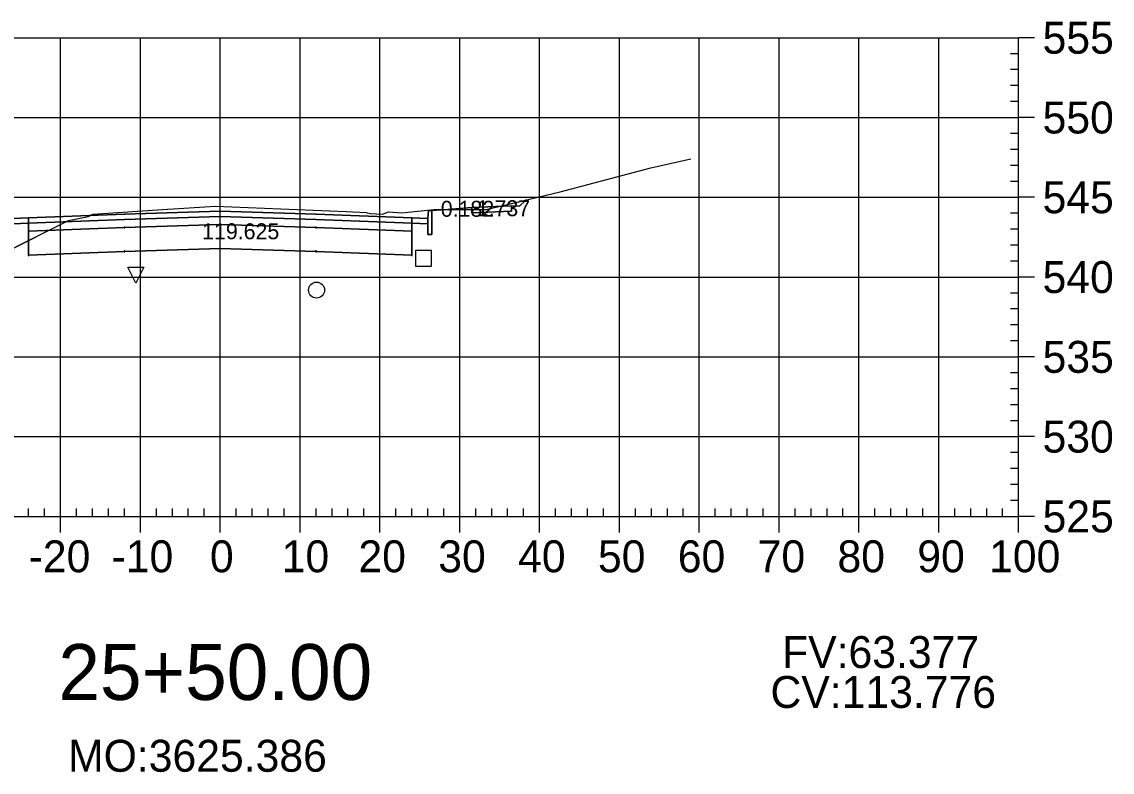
# Model space of a CAD drawing. Extents: x 704834 to 709892, y 372981 to 377533.
# Drawn here: x 706112 to 706248.6, y 373490.8 to 373584.8 of the extents above; entities that cross this region are included whole.
import ezdxf

# ---------------------------------------------------------------- set-up
doc = ezdxf.new("R2010")
doc.units = 0
for name, color, linetype in [('1', 7, 'Continuous'), ('13', 7, 'Continuous'), ('14', 7, 'Continuous'), ('4', 7, 'Continuous'), ('57', 7, 'Continuous'), ('59', 7, 'Continuous'), ('Default_Xsect', 7, 'Continuous'), ('Existing', 7, 'Continuous')]:
    doc.layers.add(name, color=color, linetype=linetype)

msp = doc.modelspace()

# ---------------------------------------------------------------- linework, layer by layer
for points in [[(706174.37, 373561.71), (706175.14, 373562.47)], [(706163.37, 373561.15), (706168.37, 373561.55)], [(706173.37, 373561.75), (706174.37, 373561.71)]]:
    msp.add_lwpolyline(points)
for points in [[(706136.87, 373560.4), (706148.87, 373560.04), (706160.87, 373559.56), (706160.87, 373560.23), (706148.87, 373560.71), (706136.87, 373561.07), (706124.87, 373560.71), (706112.87, 373560.23), (706112.87, 373559.56), (706124.87, 373560.04)], [(706162.87, 373558.15), (706163.37, 373558.15), (706163.37, 373561.15), (706162.96, 373561.15), (706162.87, 373560.15)], [(706168.37, 373560.88), (706173.37, 373561.08), (706173.37, 373561.75), (706168.37, 373561.55)], [(706112.87, 373560.23), (706110.87, 373560.15), (706110.87, 373559.48), (706112.87, 373559.56)], [(706136.87, 373559.4), (706148.87, 373559.04), (706160.87, 373558.56), (706160.87, 373559.56), (706148.87, 373560.04), (706136.87, 373560.4), (706124.87, 373560.04), (706112.87, 373559.56), (706112.87, 373558.56), (706124.87, 373559.04)], [(706136.87, 373556.4), (706148.87, 373556.04), (706160.87, 373555.56), (706160.87, 373558.56), (706148.87, 373559.04), (706136.87, 373559.4), (706124.87, 373559.04), (706112.87, 373558.56), (706112.87, 373555.56), (706124.87, 373556.04)], [(706136.82, 373560.35), (706136.92, 373560.35), (706136.92, 373560.45), (706136.82, 373560.45)], [(706136.82, 373559.35), (706136.92, 373559.35), (706136.92, 373559.45), (706136.82, 373559.45)], [(706160.87, 373559.56), (706162.87, 373559.48), (706162.87, 373560.15), (706160.87, 373560.23)], [(706112.82, 373558.51), (706112.92, 373558.51), (706112.92, 373558.61), (706112.82, 373558.61)], [(706124.82, 373558.99), (706124.92, 373558.99), (706124.92, 373559.09), (706124.82, 373559.09)], [(706148.82, 373558.99), (706148.92, 373558.99), (706148.92, 373559.09), (706148.82, 373559.09)], [(706160.82, 373558.51), (706160.92, 373558.51), (706160.92, 373558.61), (706160.82, 373558.61)], [(706112.82, 373555.51), (706112.92, 373555.51), (706112.92, 373555.61), (706112.82, 373555.61)], [(706124.82, 373555.99), (706124.92, 373555.99), (706124.92, 373556.09), (706124.82, 373556.09)], [(706136.82, 373556.35), (706136.92, 373556.35), (706136.92, 373556.45), (706136.82, 373556.45)], [(706148.82, 373555.99), (706148.92, 373555.99), (706148.92, 373556.09), (706148.82, 373556.09)], [(706160.82, 373555.51), (706160.92, 373555.51), (706160.92, 373555.61), (706160.82, 373555.61)]]:
    msp.add_lwpolyline(points, close=True)
at = {"layer": '1'}
for points in [[(706168.37, 373561.3), (706170.18, 373561.3), (706175.14, 373562.47), (706174.37, 373561.71), (706173.37, 373561.75), (706173.37, 373561.08), (706168.37, 373560.88)], [(706088.5, 373550.83), (706092.45, 373551.14), (706103.45, 373551.79), (706109.8, 373555.86), (706112.87, 373557.4), (706112.87, 373558.56), (706112.87, 373559.56), (706110.87, 373559.48), (706110.87, 373558.15), (706110.37, 373558.15), (706110.37, 373561.15), (706105.37, 373561.55), (706105.37, 373560.88), (706100.37, 373561.08), (706100.37, 373561.75), (706099.37, 373561.71)], [(706112.87, 373557.4), (706117.85, 373559.9), (706120.37, 373560.4), (706120.91, 373560.69), (706130.26, 373561.34), (706130.3, 373561.35), (706136.29, 373561.72), (706152.66, 373561.03), (706155.19, 373560.92), (706155.24, 373560.89), (706155.69, 373560.8), (706157.21, 373560.72), (706157.96, 373561.01), (706159.62, 373560.89), (706163.64, 373561.31), (706165.39, 373561.31), (706163.37, 373561.15), (706163.37, 373558.15), (706162.87, 373558.15), (706162.87, 373559.48), (706160.87, 373559.56), (706160.87, 373558.56), (706160.87, 373555.56), (706148.87, 373556.04), (706136.87, 373556.4), (706124.87, 373556.04), (706112.87, 373555.56)], [(706165.39, 373561.31), (706168.37, 373561.3), (706168.37, 373561.55)], [(706126.31, 373552.07), (706125.31, 373554.07), (706127.31, 373554.07)]]:
    msp.add_lwpolyline(points, close=True, dxfattribs=at)
at = {"layer": '13'}
msp.add_circle((706148.93, 373551.19), 1, dxfattribs=at)
at = {"layer": '14'}
for points in [[(706175.14, 373562.47), (706175.14, 373562.52), (706175.14, 373562.47), (706175.09, 373562.47), (706175.14, 373562.47), (706175.14, 373562.42), (706175.14, 373562.47), (706175.19, 373562.47)], [(706124.87, 373560.71), (706124.87, 373560.76), (706124.87, 373560.71), (706124.82, 373560.71), (706124.87, 373560.71), (706124.87, 373560.66), (706124.87, 373560.71), (706124.92, 373560.71)], [(706136.87, 373561.07), (706136.87, 373561.12), (706136.87, 373561.07), (706136.82, 373561.07), (706136.87, 373561.07), (706136.87, 373561.02), (706136.87, 373561.07), (706136.92, 373561.07)], [(706148.87, 373560.71), (706148.87, 373560.76), (706148.87, 373560.71), (706148.82, 373560.71), (706148.87, 373560.71), (706148.87, 373560.66), (706148.87, 373560.71), (706148.92, 373560.71)], [(706112.87, 373560.23), (706112.87, 373560.28), (706112.87, 373560.23), (706112.82, 373560.23), (706112.87, 373560.23), (706112.87, 373560.18), (706112.87, 373560.23), (706112.92, 373560.23)], [(706160.87, 373560.23), (706160.87, 373560.28), (706160.87, 373560.23), (706160.82, 373560.23), (706160.87, 373560.23), (706160.87, 373560.18), (706160.87, 373560.23), (706160.92, 373560.23)]]:
    msp.add_lwpolyline(points, dxfattribs=at)
at = {"layer": '4'}
msp.add_lwpolyline([(706161.32, 373554.17), (706163.32, 373554.17), (706163.32, 373556.17), (706161.32, 373556.17)], close=True, dxfattribs=at)
at = {"layer": '57'}
for p, q in [((706036.87, 373582.82), (706236.87, 373582.82)), ((706116.87, 373522.82), (706116.87, 373582.82)), ((706126.87, 373522.82), (706126.87, 373582.82)), ((706136.87, 373522.82), (706136.87, 373582.82)), ((706146.87, 373522.82), (706146.87, 373582.82)), ((706156.87, 373522.82), (706156.87, 373582.82)), ((706166.87, 373522.82), (706166.87, 373582.82)), ((706176.87, 373522.82), (706176.87, 373582.82)), ((706186.87, 373522.82), (706186.87, 373582.82)), ((706196.87, 373522.82), (706196.87, 373582.82)), ((706206.87, 373522.82), (706206.87, 373582.82)), ((706216.87, 373522.82), (706216.87, 373582.82)), ((706226.87, 373522.82), (706226.87, 373582.82)), ((706236.87, 373522.82), (706236.87, 373582.82)), ((706236.87, 373522.82), (706236.87, 373582.82)), ((706238.87, 373582.82), (706236.87, 373582.82)), ((706236.87, 373580.82), (706235.87, 373580.82)), ((706236.87, 373578.82), (706235.87, 373578.82)), ((706236.87, 373576.82), (706235.87, 373576.82)), ((706236.87, 373574.82), (706235.87, 373574.82)), ((706036.87, 373572.82), (706236.87, 373572.82)), ((706238.87, 373572.82), (706236.87, 373572.82)), ((706236.87, 373570.82), (706235.87, 373570.82)), ((706236.87, 373568.82), (706235.87, 373568.82)), ((706236.87, 373566.82), (706235.87, 373566.82)), ((706236.87, 373564.82), (706235.87, 373564.82)), ((706036.87, 373562.82), (706236.87, 373562.82)), ((706238.87, 373562.82), (706236.87, 373562.82)), ((706236.87, 373560.82), (706235.87, 373560.82)), ((706236.87, 373558.82), (706235.87, 373558.82)), ((706236.87, 373556.82), (706235.87, 373556.82)), ((706236.87, 373554.82), (706235.87, 373554.82)), ((706036.87, 373552.82), (706236.87, 373552.82)), ((706238.87, 373552.82), (706236.87, 373552.82)), ((706236.87, 373550.82), (706235.87, 373550.82)), ((706236.87, 373548.82), (706235.87, 373548.82)), ((706236.87, 373546.82), (706235.87, 373546.82)), ((706236.87, 373544.82), (706235.87, 373544.82)), ((706036.87, 373542.82), (706236.87, 373542.82)), ((706238.87, 373542.82), (706236.87, 373542.82)), ((706236.87, 373540.82), (706235.87, 373540.82)), ((706236.87, 373538.82), (706235.87, 373538.82)), ((706236.87, 373536.82), (706235.87, 373536.82)), ((706236.87, 373534.82), (706235.87, 373534.82)), ((706036.87, 373532.82), (706236.87, 373532.82)), ((706238.87, 373532.82), (706236.87, 373532.82)), ((706236.87, 373530.82), (706235.87, 373530.82)), ((706236.87, 373528.82), (706235.87, 373528.82)), ((706236.87, 373526.82), (706235.87, 373526.82)), ((706112.87, 373522.82), (706112.87, 373523.82)), ((706114.87, 373522.82), (706114.87, 373523.82)), ((706118.87, 373522.82), (706118.87, 373523.82)), ((706120.87, 373522.82), (706120.87, 373523.82)), ((706122.87, 373522.82), (706122.87, 373523.82)), ((706124.87, 373522.82), (706124.87, 373523.82)), ((706128.87, 373522.82), (706128.87, 373523.82)), ((706130.87, 373522.82), (706130.87, 373523.82)), ((706132.87, 373522.82), (706132.87, 373523.82)), ((706134.87, 373522.82), (706134.87, 373523.82)), ((706138.87, 373522.82), (706138.87, 373523.82)), ((706140.87, 373522.82), (706140.87, 373523.82)), ((706142.87, 373522.82), (706142.87, 373523.82)), ((706144.87, 373522.82), (706144.87, 373523.82)), ((706148.87, 373522.82), (706148.87, 373523.82)), ((706150.87, 373522.82), (706150.87, 373523.82)), ((706152.87, 373522.82), (706152.87, 373523.82)), ((706154.87, 373522.82), (706154.87, 373523.82)), ((706158.87, 373522.82), (706158.87, 373523.82)), ((706160.87, 373522.82), (706160.87, 373523.82)), ((706162.87, 373522.82), (706162.87, 373523.82)), ((706164.87, 373522.82), (706164.87, 373523.82)), ((706168.87, 373522.82), (706168.87, 373523.82)), ((706170.87, 373522.82), (706170.87, 373523.82)), ((706172.87, 373522.82), (706172.87, 373523.82)), ((706174.87, 373522.82), (706174.87, 373523.82)), ((706178.87, 373522.82), (706178.87, 373523.82)), ((706180.87, 373522.82), (706180.87, 373523.82)), ((706182.87, 373522.82), (706182.87, 373523.82)), ((706184.87, 373522.82), (706184.87, 373523.82)), ((706188.87, 373522.82), (706188.87, 373523.82)), ((706190.87, 373522.82), (706190.87, 373523.82)), ((706192.87, 373522.82), (706192.87, 373523.82)), ((706194.87, 373522.82), (706194.87, 373523.82)), ((706198.87, 373522.82), (706198.87, 373523.82)), ((706200.87, 373522.82), (706200.87, 373523.82)), ((706202.87, 373522.82), (706202.87, 373523.82)), ((706204.87, 373522.82), (706204.87, 373523.82)), ((706208.87, 373522.82), (706208.87, 373523.82)), ((706210.87, 373522.82), (706210.87, 373523.82)), ((706212.87, 373522.82), (706212.87, 373523.82)), ((706214.87, 373522.82), (706214.87, 373523.82)), ((706218.87, 373522.82), (706218.87, 373523.82)), ((706220.87, 373522.82), (706220.87, 373523.82)), ((706222.87, 373522.82), (706222.87, 373523.82)), ((706224.87, 373522.82), (706224.87, 373523.82)), ((706228.87, 373522.82), (706228.87, 373523.82)), ((706230.87, 373522.82), (706230.87, 373523.82)), ((706232.87, 373522.82), (706232.87, 373523.82)), ((706234.87, 373522.82), (706234.87, 373523.82)), ((706236.87, 373524.82), (706235.87, 373524.82)), ((706036.87, 373522.82), (706236.87, 373522.82)), ((706036.87, 373522.82), (706236.87, 373522.82)), ((706116.87, 373520.82), (706116.87, 373522.82)), ((706126.87, 373520.82), (706126.87, 373522.82)), ((706136.87, 373520.82), (706136.87, 373522.82)), ((706146.87, 373520.82), (706146.87, 373522.82)), ((706156.87, 373520.82), (706156.87, 373522.82)), ((706166.87, 373520.82), (706166.87, 373522.82)), ((706176.87, 373520.82), (706176.87, 373522.82)), ((706186.87, 373520.82), (706186.87, 373522.82)), ((706196.87, 373520.82), (706196.87, 373522.82)), ((706206.87, 373520.82), (706206.87, 373522.82)), ((706216.87, 373520.82), (706216.87, 373522.82)), ((706226.87, 373520.82), (706226.87, 373522.82)), ((706236.87, 373520.82), (706236.87, 373522.82)), ((706238.87, 373522.82), (706236.87, 373522.82))]:
    msp.add_line(p, q, dxfattribs=at)
at = {"layer": 'Default_Xsect'}
msp.add_lwpolyline([(706088.5, 373550.83), (706099.37, 373561.71), (706100.37, 373561.75), (706105.37, 373561.55), (706110.37, 373561.15), (706110.79, 373561.15), (706110.87, 373560.15), (706112.87, 373560.23), (706124.87, 373560.71), (706136.87, 373561.07), (706148.87, 373560.71), (706160.87, 373560.23), (706162.87, 373560.15), (706162.96, 373561.15), (706163.37, 373561.15), (706168.37, 373561.55), (706173.37, 373561.75), (706174.37, 373561.71), (706175.14, 373562.47)], dxfattribs=at)
at = {"layer": 'Existing'}
msp.add_lwpolyline([(706109.8, 373555.86), (706117.85, 373559.9), (706120.37, 373560.4), (706120.91, 373560.69), (706130.26, 373561.34), (706130.3, 373561.35), (706136.29, 373561.72), (706152.66, 373561.03), (706155.19, 373560.92), (706155.24, 373560.89), (706155.69, 373560.8), (706157.21, 373560.72), (706157.96, 373561.01), (706159.62, 373560.89), (706163.64, 373561.31), (706170.18, 373561.3), (706179.46, 373563.49), (706190.8, 373566.51), (706195.82, 373567.64)], dxfattribs=at)

# ---------------------------------------------------------------- texts
msp.add_text('CV:113.776', height=4).set_placement((706205.79, 373498.82))
at = {"layer": '1'}
msp.add_text('25+50.00', height=7, dxfattribs=at).set_placement((706116.6, 373499.82))
at = {"layer": '14'}
for p in [(706168.34, 373560.83), (706173.34, 373561.7), (706173.34, 373561.03)]:
    msp.add_text('+', height=0.1, dxfattribs=at).set_placement(p)
at = {"layer": '57'}
for s, p in [('555', (706239.87, 373580.82)), ('550', (706239.87, 373570.82)), ('545', (706239.87, 373560.82)), ('540', (706239.87, 373550.82)), ('535', (706239.87, 373540.82)), ('530', (706239.87, 373530.82)), ('525', (706239.87, 373520.82)), ('-20', (706112.87, 373515.82)), ('-10', (706123.26, 373515.82)), ('0', (706135.58, 373515.82)), ('10', (706144.57, 373515.82)), ('20', (706154.18, 373515.82)), ('30', (706164.18, 373515.82)), ('40', (706174.18, 373515.82)), ('50', (706184.18, 373515.82)), ('60', (706194.18, 373515.82)), ('70', (706204.18, 373515.82)), ('80', (706214.18, 373515.82)), ('90', (706224.18, 373515.82)), ('100', (706233.17, 373515.82))]:
    msp.add_text(s, height=4, dxfattribs=at).set_placement(p)
at = {"layer": '59'}
for s, height, p in [('0.182', 2, (706164.49, 373560.38)), ('1.737', 2, (706168.99, 373560.45)), ('119.625', 2, (706134.6, 373557.56)), ('FV:63.377', 4, (706207.24, 373503.82)), ('MO:3625.386', 4, (706117.81, 373490.82))]:
    msp.add_text(s, height=height, dxfattribs=at).set_placement(p)

doc.saveas('drawing.dxf')
